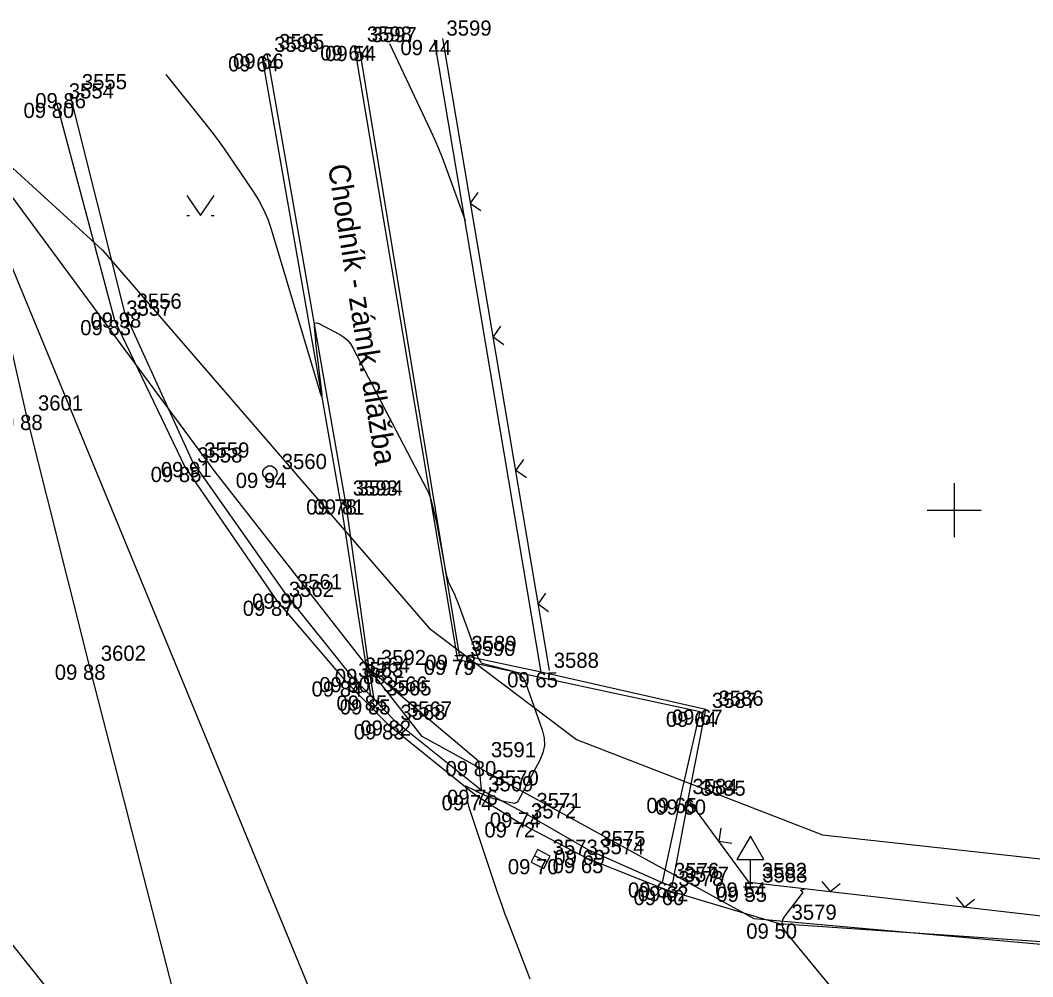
# Model space of a CAD drawing. Extents: x -703403 to -701924, y -1022520 to -1021856.
# Drawn here: x -702667.24 to -702648.55, y -1022333.61 to -1022315.96 of the extents above; entities that cross this region are included whole.
import ezdxf

# ---------------------------------------------------------------- set-up
doc = ezdxf.new("R2010")
doc.units = 0
for name, color, linetype in [('Ex_Major Contours', 7, 'Continuous'), ('Ex_Minor Contours', 7, 'Continuous'), ('Z_body', 7, 'Continuous'), ('Z_body_cisla', 7, 'Continuous'), ('Z_body_vysky_redukovane', 7, 'Continuous'), ('Z_chodnik', 7, 'Continuous'), ('Z_dopravni_znacky', 7, 'Continuous'), ('Z_hektometricka_sit', 7, 'Continuous'), ('Z_katastr_hranice', 7, 'Continuous'), ('Z_komunikace', 7, 'Continuous'), ('Z_obruba', 7, 'Continuous'), ('Z_plot_docasny_stavba', 7, 'Continuous'), ('Z_ploty', 7, 'Continuous'), ('Z_ploty_znacky', 7, 'Continuous'), ('Z_popisy', 7, 'Continuous'), ('Z_rozhranni', 7, 'Continuous'), ('Z_site_kanalizace_znaky', 7, 'Continuous'), ('Z_site_plynovod_znaky', 7, 'Continuous'), ('Z_VDZ_25_plna', 7, 'Continuous'), ('Z_VDZ_25_prerus', 7, 'Continuous'), ('Z_znaky_kultur', 7, 'Continuous')]:
    doc.layers.add(name, color=color, linetype=linetype)

# ---------------------------------------------------------------- blocks, each defined once
blk = doc.blocks.new('POINT_DISPLAY')
blk.add_line((0, 0), (0, 0))
blk = doc.blocks.new('Z46260')
for p, q in [((0.13, 0.13), (-0.13, 0.13)), ((-0.13, 0.13), (-0.13, -0.13)), ((0.13, 0), (-0.13, 0)), ((0.13, -0.13), (0.13, 0.13)), ((-0.13, -0.13), (0.13, -0.13))]:
    blk.add_line(p, q)
blk = doc.blocks.new('Z614')
for p, q in [((-0.13, 0.03), (-0.1, 0.08)), ((-0.13, -0.03), (-0.13, 0.03)), ((-0.1, 0.08), (-0.08, 0.1)), ((-0.08, 0.1), (-0.03, 0.13)), ((-0.03, 0.13), (0.03, 0.13)), ((0.03, 0.13), (0.08, 0.1)), ((0.08, 0.1), (0.1, 0.08)), ((0.1, 0.08), (0.13, 0.03)), ((0.13, 0.03), (0.13, -0.03)), ((-0.1, -0.08), (-0.13, -0.03)), ((-0.08, -0.1), (-0.1, -0.08)), ((-0.03, -0.13), (-0.08, -0.1)), ((0.03, -0.13), (-0.03, -0.13)), ((0.08, -0.1), (0.03, -0.13)), ((0.1, -0.08), (0.08, -0.1)), ((0.13, -0.03), (0.1, -0.08))]:
    blk.add_line(p, q)
blk = doc.blocks.new('Z527')
for p, q in [((0, 0.93), (-0.25, 0.5)), ((0.25, 0.5), (0, 0.93)), ((-0.25, 0.5), (0.25, 0.5)), ((0, 0), (0, 0.5)), ((-0.13, 0), (0.13, 0))]:
    blk.add_line(p, q)
blk = doc.blocks.new('Z212')
for p, q in [((-0.17, 0.17), (0, 0)), ((0, 0), (0.17, 0.17))]:
    blk.add_line(p, q)
blk = doc.blocks.new('Z314')
for p, q in [((-0.25, 0.17), (0, -0.2)), ((0, -0.2), (0.25, 0.17)), ((-0.25, -0.2), (-0.2, -0.2)), ((0.2, -0.2), (0.25, -0.2))]:
    blk.add_line(p, q)

msp = doc.modelspace()

# ---------------------------------------------------------------- linework, layer by layer
at = {"layer": 'Ex_Major Contours'}
msp.add_lwpolyline([(-702665.422, -1022335.48), (-702667.51, -1022332.859)], dxfattribs=at)
at = {"layer": 'Ex_Minor Contours'}
for points in [[(-702660.424, -1022316.386), (-702659.66, -1022318.003), (-702659.586, -1022318.164), (-702659.517, -1022318.326), (-702659.451, -1022318.49), (-702659.388, -1022318.656), (-702659.027, -1022319.654)], [(-702664.55, -1022316.96), (-702663.831, -1022317.853), (-702663.713, -1022318.003), (-702663.598, -1022318.155), (-702663.486, -1022318.31), (-702663.378, -1022318.467), (-702662.937, -1022319.117), (-702662.834, -1022319.282), (-702662.745, -1022319.452), (-702662.67, -1022319.629), (-702662.607, -1022319.813), (-702661.721, -1022322.773), (-702661.687, -1022322.875), (-702661.668, -1022322.908), (-702661.664, -1022322.871), (-702661.674, -1022322.764), (-702661.767, -1022322.014), (-702661.773, -1022321.963), (-702661.779, -1022321.913), (-702661.784, -1022321.862), (-702661.789, -1022321.812), (-702661.807, -1022321.609), (-702661.805, -1022321.568), (-702661.791, -1022321.545), (-702661.765, -1022321.541), (-702661.726, -1022321.555), (-702661.339, -1022321.759), (-702661.264, -1022321.805), (-702661.199, -1022321.861), (-702661.143, -1022321.927), (-702661.097, -1022322.002), (-702659.732, -1022324.617), (-702659.702, -1022324.677), (-702659.677, -1022324.739), (-702659.656, -1022324.802), (-702659.638, -1022324.867), (-702659.577, -1022325.128), (-702659.562, -1022325.194), (-702659.547, -1022325.26), (-702659.534, -1022325.325), (-702659.521, -1022325.392), (-702659.381, -1022326.155), (-702659.37, -1022326.21), (-702659.354, -1022326.263), (-702659.336, -1022326.315), (-702659.314, -1022326.366), (-702659.218, -1022326.568), (-702659.195, -1022326.618), (-702659.173, -1022326.67), (-702659.152, -1022326.721), (-702659.133, -1022326.773), (-702658.79, -1022327.72), (-702658.785, -1022327.732), (-702658.78, -1022327.743), (-702658.773, -1022327.754), (-702658.766, -1022327.764), (-702658.735, -1022327.805), (-702658.727, -1022327.815), (-702658.718, -1022327.822), (-702658.707, -1022327.828), (-702658.695, -1022327.832), (-702658.156, -1022327.968), (-702658.07, -1022328.001), (-702657.999, -1022328.05), (-702657.944, -1022328.116), (-702657.904, -1022328.199), (-702657.603, -1022329.057), (-702657.568, -1022329.2), (-702657.563, -1022329.341), (-702657.589, -1022329.479), (-702657.646, -1022329.615), (-702658.049, -1022330.364), (-702658.067, -1022330.389), (-702658.088, -1022330.404), (-702658.114, -1022330.411), (-702658.144, -1022330.409), (-702658.279, -1022330.381), (-702658.307, -1022330.375), (-702658.335, -1022330.369), (-702658.363, -1022330.362), (-702658.391, -1022330.355), (-702658.502, -1022330.325), (-702658.529, -1022330.317), (-702658.557, -1022330.308), (-702658.584, -1022330.298), (-702658.61, -1022330.286), (-702658.724, -1022330.235), (-702658.752, -1022330.222), (-702658.78, -1022330.209), (-702658.807, -1022330.196), (-702658.834, -1022330.182), (-702659.011, -1022330.091), (-702659.014, -1022330.09), (-702659.015, -1022330.09), (-702659.016, -1022330.091), (-702659.016, -1022330.094), (-702659.011, -1022330.111), (-702659.01, -1022330.118), (-702659.009, -1022330.121), (-702658.984, -1022330.349), (-702658.979, -1022330.388), (-702658.972, -1022330.426), (-702658.962, -1022330.464), (-702658.951, -1022330.502), (-702658.502, -1022331.845), (-702658.483, -1022331.901), (-702658.464, -1022331.957), (-702658.445, -1022332.013), (-702658.426, -1022332.069), (-702658.35, -1022332.292), (-702658.331, -1022332.348), (-702658.311, -1022332.404), (-702658.291, -1022332.459), (-702658.27, -1022332.514), (-702657.902, -1022333.475), (-702657.83, -1022333.651)], [(-702651.405, -1022334.858), (-702653.116, -1022332.77), (-702653.159, -1022332.7), (-702653.174, -1022332.629), (-702653.161, -1022332.558), (-702653.12, -1022332.487), (-702652.798, -1022332.071), (-702652.795, -1022332.065), (-702652.794, -1022332.059), (-702652.796, -1022332.053), (-702652.8, -1022332.047), (-702652.824, -1022332.026), (-702652.829, -1022332.02), (-702652.829, -1022332.016), (-702652.827, -1022332.013), (-702652.821, -1022332.01), (-702652.747, -1022331.99)]]:
    msp.add_lwpolyline(points, dxfattribs=at)
at = {"layer": 'Z_chodnik'}
for p, q in [((-702659.16, -1022327.76), (-702661.07, -1022316.42)), ((-702661.24, -1022324.8), (-702662.68, -1022316.57)), ((-702661.24, -1022324.8), (-702660.8, -1022327.93)), ((-702654.69, -1022328.72), (-702659.16, -1022327.76)), ((-702660.8, -1022327.93), (-702660.71, -1022328.49)), ((-702655.05, -1022330.31), (-702654.69, -1022328.72)), ((-702655.05, -1022330.31), (-702655.39, -1022331.87))]:
    msp.add_line(p, q, dxfattribs=at)
at = {"layer": 'Z_hektometricka_sit'}
for p, q in [((-702650, -1022324.5), (-702650, -1022325.5)), ((-702650.5, -1022325), (-702649.5, -1022325))]:
    msp.add_line(p, q, dxfattribs=at)
at = {"layer": 'Z_katastr_hranice'}
for p, q in [((-702668.61, -1022317.56), (-702658.75, -1022341.48)), ((-702668.61, -1022317.56), (-702665.72, -1022320.2)), ((-702663.64, -1022324.29), (-702668.61, -1022317.56)), ((-702665.72, -1022320.2), (-702659.69, -1022327.18)), ((-702659.82, -1022329.18), (-702663.64, -1022324.29)), ((-702659.69, -1022327.18), (-702656.97, -1022329.23)), ((-702653.69, -1022332.54), (-702659.82, -1022329.18)), ((-702656.97, -1022329.23), (-702652.43, -1022330.99)), ((-702652.43, -1022330.99), (-702641.11, -1022332.25)), ((-702635.1, -1022334.22), (-702653.69, -1022332.54))]:
    msp.add_line(p, q, dxfattribs=at)
at = {"layer": 'Z_komunikace'}
for p, q in [((-702666.57, -1022317.48), (-702665.5, -1022321.49)), ((-702665.5, -1022321.49), (-702664.2, -1022324.2)), ((-702664.2, -1022324.2), (-702662.5, -1022326.67)), ((-702662.5, -1022326.67), (-702661.23, -1022328.16)), ((-702661.23, -1022328.16), (-702660.45, -1022328.95)), ((-702660.45, -1022328.95), (-702658.83, -1022330.26)), ((-702658.83, -1022330.26), (-702658.04, -1022330.76)), ((-702658.04, -1022330.76), (-702656.78, -1022331.42)), ((-702656.78, -1022331.42), (-702655.31, -1022332.01)), ((-702655.31, -1022332.01), (-702653.23, -1022332.63)), ((-702653.23, -1022332.63), (-702647.83, -1022333))]:
    msp.add_line(p, q, dxfattribs=at)
at = {"layer": 'Z_obruba'}
for p, q in [((-702659.13, -1022327.67), (-702660.98, -1022316.43)), ((-702661.33, -1022324.8), (-702662.77, -1022316.62)), ((-702666.33, -1022317.3), (-702665.31, -1022321.35)), ((-702665.31, -1022321.35), (-702664.06, -1022324.11)), ((-702664.06, -1022324.11), (-702662.35, -1022326.54)), ((-702661.33, -1022324.8), (-702660.77, -1022328.42)), ((-702662.35, -1022326.54), (-702661.11, -1022328.08)), ((-702657.62, -1022327.99), (-702659.13, -1022327.67)), ((-702661.11, -1022328.08), (-702660.77, -1022328.42)), ((-702654.58, -1022328.68), (-702657.62, -1022327.99)), ((-702660.77, -1022328.42), (-702660.71, -1022328.49)), ((-702660.71, -1022328.49), (-702660.33, -1022328.88)), ((-702654.91, -1022330.34), (-702654.58, -1022328.68)), ((-702660.33, -1022328.88), (-702658.73, -1022330.16)), ((-702658.73, -1022330.16), (-702657.94, -1022330.58)), ((-702654.91, -1022330.34), (-702655.21, -1022331.94)), ((-702657.94, -1022330.58), (-702656.75, -1022331.27)), ((-702656.75, -1022331.27), (-702655.39, -1022331.87)), ((-702655.39, -1022331.87), (-702655.21, -1022331.94))]:
    msp.add_line(p, q, dxfattribs=at)
at = {"layer": 'Z_plot_docasny_stavba'}
for p, q in [((-702653.78, -1022331.87), (-702654.91, -1022330.34)), ((-702641.12, -1022333.34), (-702653.78, -1022331.87))]:
    msp.add_line(p, q, dxfattribs=at)
at = {"layer": 'Z_ploty'}
for p, q in [((-702657.62, -1022327.99), (-702659.59, -1022316.32)), ((-702657.47, -1022327.96), (-702659.44, -1022316.29))]:
    msp.add_line(p, q, dxfattribs=at)
at = {"layer": 'Z_rozhranni'}
for q in [(-702660.8, -1022327.93), (-702658.73, -1022330.16)]:
    msp.add_line((-702658.78, -1022329.63), q, dxfattribs=at)
at = {"layer": 'Z_VDZ_25_plna'}
msp.add_line((-702668.36, -1022317.84), (-702667.13, -1022323.24), dxfattribs=at)
at = {"layer": 'Z_VDZ_25_prerus'}
for p, q in [((-702667.13, -1022323.24), (-702665.97, -1022327.85)), ((-702665.97, -1022327.85), (-702664.1, -1022335.11))]:
    msp.add_line(p, q, dxfattribs=at)

# ---------------------------------------------------------------- block references
at = {"layer": 'Z_body'}
for p in [(-702659.59, -1022316.32), (-702661.07, -1022316.42), (-702660.98, -1022316.43), (-702662.77, -1022316.62), (-702662.68, -1022316.57), (-702666.57, -1022317.48), (-702666.33, -1022317.3), (-702665.31, -1022321.35), (-702665.5, -1022321.49), (-702667.13, -1022323.24), (-702664.2, -1022324.2), (-702664.06, -1022324.11), (-702662.63, -1022324.31), (-702661.33, -1022324.8), (-702661.24, -1022324.8), (-702662.35, -1022326.54), (-702662.5, -1022326.67), (-702659.16, -1022327.76), (-702659.13, -1022327.67), (-702665.97, -1022327.85), (-702660.8, -1022327.93), (-702661.11, -1022328.08), (-702657.62, -1022327.99), (-702661.23, -1022328.16), (-702660.77, -1022328.42), (-702660.71, -1022328.49), (-702654.58, -1022328.68), (-702660.33, -1022328.88), (-702654.69, -1022328.72), (-702660.45, -1022328.95), (-702658.78, -1022329.63), (-702658.73, -1022330.16), (-702658.83, -1022330.26), (-702655.05, -1022330.31), (-702654.91, -1022330.34), (-702657.94, -1022330.58), (-702658.04, -1022330.76), (-702656.75, -1022331.27), (-702657.63, -1022331.44), (-702656.78, -1022331.42), (-702655.39, -1022331.87), (-702653.78, -1022331.87), (-702655.31, -1022332.01), (-702655.21, -1022331.94), (-702653.76, -1022331.95), (-702653.23, -1022332.63)]:
    msp.add_blockref('POINT_DISPLAY', p, dxfattribs=at)
at = {"layer": 'Z_dopravni_znacky'}
msp.add_blockref('Z527', (-702653.76, -1022331.95), dxfattribs=at)
at = {"layer": 'Z_ploty_znacky'}
for p, rotation in [((-702658.93, -1022319.33), -80.4), ((-702658.51, -1022321.8), -80.4), ((-702658.09, -1022324.26), -80.4), ((-702657.68, -1022326.73), -80.4), ((-702654.34, -1022331.11), -53.60000000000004), ((-702652.29, -1022332.04), -6.60000000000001), ((-702649.81, -1022332.33), -6.60000000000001)]:
    msp.add_blockref('Z212', p, dxfattribs=dict(at, rotation=rotation))
at = {"layer": 'Z_site_kanalizace_znaky', "rotation": -27.000000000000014}
msp.add_blockref('Z46260', (-702657.63, -1022331.44), dxfattribs=at)
at = {"layer": 'Z_site_plynovod_znaky'}
msp.add_blockref('Z614', (-702662.63, -1022324.31), dxfattribs=at)
at = {"layer": 'Z_znaky_kultur'}
msp.add_blockref('Z314', (-702663.91, -1022319.36), dxfattribs=at)

# ---------------------------------------------------------------- texts
at = {"layer": 'Z_body_cisla'}
for s, p in [('3599', (-702659.37, -1022316.24)), ('3598', (-702660.84, -1022316.35)), ('3597', (-702660.75, -1022316.36)), ('3596', (-702662.55, -1022316.54)), ('3595', (-702662.46, -1022316.49)), ('3555', (-702666.1, -1022317.23)), ('3554', (-702666.34, -1022317.4)), ('3556', (-702665.09, -1022321.28)), ('3557', (-702665.28, -1022321.41)), ('3601', (-702666.91, -1022323.16)), ('3558', (-702663.97, -1022324.12)), ('3559', (-702663.84, -1022324.03)), ('3560', (-702662.41, -1022324.24)), ('3593', (-702661.1, -1022324.73)), ('3594', (-702661.01, -1022324.73)), ('3561', (-702662.13, -1022326.46)), ('3562', (-702662.28, -1022326.6)), ('3589', (-702658.91, -1022327.6)), ('3602', (-702665.75, -1022327.78)), ('3592', (-702660.58, -1022327.86)), ('3590', (-702658.93, -1022327.69)), ('3564', (-702660.88, -1022328)), ('3588', (-702657.39, -1022327.91)), ('3563', (-702661, -1022328.08)), ('3566', (-702660.55, -1022328.35)), ('3565', (-702660.48, -1022328.42)), ('3587', (-702654.47, -1022328.65)), ('3586', (-702654.35, -1022328.61)), ('3568', (-702660.22, -1022328.87)), ('3567', (-702660.1, -1022328.81)), ('3591', (-702658.55, -1022329.56)), ('3570', (-702658.5, -1022330.08)), ('3569', (-702658.6, -1022330.19)), ('3584', (-702654.83, -1022330.24)), ('3585', (-702654.68, -1022330.27)), ('3571', (-702657.71, -1022330.5)), ('3572', (-702657.81, -1022330.69)), ('3575', (-702656.53, -1022331.2)), ('3573', (-702657.41, -1022331.36)), ('3574', (-702656.55, -1022331.35)), ('3576', (-702655.17, -1022331.79)), ('3578', (-702655.09, -1022331.94)), ('3577', (-702654.99, -1022331.86)), ('3582', (-702653.55, -1022331.79)), ('3583', (-702653.54, -1022331.87)), ('3579', (-702653, -1022332.56))]:
    msp.add_text(s, height=0.28, dxfattribs=at).set_placement(p)
at = {"layer": 'Z_body_vysky_redukovane'}
for s, p in [('09 44', (-702660.22, -1022316.6)), ('09 64', (-702661.7, -1022316.7)), ('09 54', (-702661.61, -1022316.71)), ('09 64', (-702663.4, -1022316.9)), ('09 66', (-702663.31, -1022316.85)), ('09 86', (-702666.96, -1022317.58)), ('09 80', (-702667.177, -1022317.76)), ('09 98', (-702665.94, -1022321.63)), ('09 83', (-702666.13, -1022321.77)), ('09 88', (-702667.76, -1022323.52)), ('09 85', (-702664.83, -1022324.48)), ('09 91', (-702664.643, -1022324.39)), ('09 94', (-702663.26, -1022324.59)), ('09 78', (-702661.96, -1022325.08)), ('09 81', (-702661.823, -1022325.08)), ('09 90', (-702662.957, -1022326.82)), ('09 87', (-702663.13, -1022326.95)), ('09 79', (-702659.79, -1022328.04)), ('09 78', (-702659.76, -1022327.95)), ('09 88', (-702666.6, -1022328.13)), ('09 88', (-702661.43, -1022328.21)), ('09 80', (-702661.717, -1022328.36)), ('09 65', (-702658.25, -1022328.27)), ('09 84', (-702661.86, -1022328.44)), ('09 85', (-702661.4, -1022328.7)), ('09 85', (-702661.34, -1022328.77)), ('09 67', (-702655.21, -1022328.96)), ('09 82', (-702660.96, -1022329.16)), ('09 64', (-702655.32, -1022329)), ('09 83', (-702661.08, -1022329.23)), ('09 80', (-702659.387, -1022329.91)), ('09 76', (-702659.36, -1022330.44)), ('09 74', (-702659.46, -1022330.54)), ('09 65', (-702655.68, -1022330.59)), ('09 60', (-702655.517, -1022330.62)), ('09 74', (-702658.57, -1022330.86)), ('09 72', (-702658.67, -1022331.04)), ('09 69', (-702657.38, -1022331.55)), ('09 70', (-702658.237, -1022331.72)), ('09 65', (-702657.41, -1022331.7)), ('09 63', (-702656.02, -1022332.15)), ('09 54', (-702654.41, -1022332.15)), ('09 60', (-702655.917, -1022332.29)), ('09 62', (-702655.84, -1022332.22)), ('09 55', (-702654.39, -1022332.23)), ('09 50', (-702653.837, -1022332.91))]:
    msp.add_text(s, height=0.28, dxfattribs=at).set_placement(p)
at = {"layer": 'Z_popisy'}
msp.add_text('Chodník - zámk. dlažba', height=0.4, rotation=279, dxfattribs=at).set_placement((-702661.56, -1022318.64))

doc.saveas('drawing.dxf')
